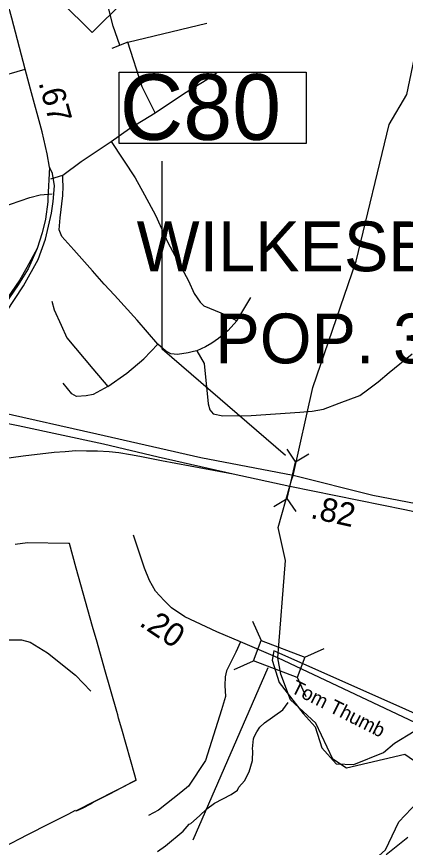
# Model space of a CAD drawing. Extents: x 1248224 to 1454986, y 825081 to 985870.
# Drawn here: x 1362257 to 1364326, y 873272 to 877692 of the extents above; entities that cross this region are included whole.
import ezdxf

# ---------------------------------------------------------------- set-up
doc = ezdxf.new("R2010")
doc.units = 0
for name, color, linetype in [('Exist Boundary Political City Limit New', 7, 'Continuous'), ('Exist Boundary Political City Limit New Hole', 7, 'Continuous'), ('Exist Civil Demographics City Label', 7, 'Continuous'), ('Exist Hydrographic Creek Single Shore', 7, 'Continuous'), ('Exist Hydrographic Misc Water Feature', 7, 'Continuous'), ('Exist Road Non-System Type 51', 7, 'Continuous'), ('Exist Road Primary NC Attributed', 7, 'Continuous'), ('Exist Road Primary NC Divided Attributed', 7, 'Continuous'), ('Exist Road Primary NC Mileage Hundredths English Label', 7, 'Continuous'), ('Exist Road Primary NC Shield CELL', 7, 'Continuous'), ('Exist Road Primary US Divided Attributed', 7, 'Continuous'), ('Exist Road Primary US Mileage Hundredths English Label', 7, 'Continuous'), ('Exist Road Primary US Ramp 1 Lane  Attributed', 7, 'Continuous'), ('Exist Road Primary US Structure Culvert CELL', 7, 'Continuous'), ('Exist Road Primary US Structure Culvert Number Label', 7, 'Continuous'), ('Exist Road Secondary Mileage Hundredths English Label', 7, 'Continuous'), ('Exist Road Secondary Structure Standard Bridge CELL', 7, 'Continuous'), ('Exist Road Secondary Structure Standard Bridge Number Label', 7, 'Continuous'), ('Exist Road Secondary Type 51 Attributed', 7, 'Continuous'), ('Exist Road Secondary Type 51 Label', 7, 'Continuous'), ('Map Preparation Boundary City Limit Buffer Line', 7, 'Continuous')]:
    doc.layers.add(name, color=color, linetype=linetype)

msp = doc.modelspace()

# ---------------------------------------------------------------- linework, layer by layer
at = {"layer": 'Exist Boundary Political City Limit New'}
for points in [[(1364805.6, 873791.2), (1364292.3, 874021.2), (1363625.4, 874318), (1363616.3, 874267.3), (1363654.4, 874149.3), (1363781.4, 873983.5), (1363845.1, 873913.7), (1363881.5, 873801.4), (1363957.3, 873716.4), (1364051.4, 873713.3), (1364209.1, 873777.1), (1364266.7, 873825.7), (1364372.5, 873891)], [(1362893.2, 873629.4), (1362871.9, 873618.5), (1362751.3, 873555.7), (1362670.3, 873513.5)], [(1362670.3, 873513.5), (1362649.4, 873502.4), (1362608.4, 873480.8), (1362573.2, 873464.2)], [(1364337.9, 873324), (1364222.6, 873233)]]:
    msp.add_lwpolyline(points, dxfattribs=at)
at = {"layer": 'Exist Boundary Political City Limit New Hole'}
for p, q in [((1362573.3, 874756.7), (1362537.3, 874889.4)), ((1362661.1, 874447.5), (1362573.3, 874756.7)), ((1362684.9, 874363.7), (1362661.1, 874447.5)), ((1362726.6, 874216.6), (1362684.9, 874363.7)), ((1362572.1, 873466.4), (1362893.2, 873629.4))]:
    msp.add_line(p, q, dxfattribs=at)
for points in [[(1362537.3, 874889.4), (1362532, 874889.5), (1362315, 874891.7), (1362249.5, 874883.7)], [(1362799.6, 873959.4), (1362794.7, 873976.4), (1362789.6, 873994.6), (1362726.6, 874216.6)], [(1362893.2, 873629.4), (1362885.8, 873655.5), (1362816, 873901.5), (1362799.6, 873959.4)], [(1362186.2, 873272.9), (1362317.1, 873340.8), (1362431.1, 873398.5), (1362534.6, 873450.9), (1362570.8, 873469.3), (1362572.1, 873466.4)]]:
    msp.add_lwpolyline(points, dxfattribs=at)
at = {"layer": 'Exist Hydrographic Creek Single Shore'}
for points in [[(1363646.5, 874280.3), (1363687.4, 874799.2), (1363649.4, 874974.1), (1363710.6, 875193.7), (1363719.1, 875225.2), (1363727.5, 875250.6), (1363832.4, 875718.8), (1364064.4, 876390.5), (1364238.4, 877119), (1364333.3, 877278), (1364390.3, 877549.3), (1364449.4, 877617.1), (1364494.4, 877740.8), (1364537.3, 878173.4), (1364598.3, 878313.3), (1364701.4, 878445.8), (1364800, 878616.8), (1364874.3, 878711.8)], [(1364814.5, 871470.7), (1364707.4, 871906.2), (1364675.4, 871982.4), (1364276.4, 872400.8), (1364030.3, 872579.8), (1363900.3, 872743.2), (1363911.4, 872867.8), (1364041.4, 873098.1), (1364220.4, 873258.8), (1364290.4, 873408.3), (1364392.4, 873514.6), (1364397.4, 873714.7), (1364323.4, 873765.5), (1364011.9, 873693.6), (1363939.4, 873740.4), (1363848.5, 873931.9), (1363714.2, 874056.3), (1363663.4, 874193.1), (1363646.5, 874280.3)]]:
    msp.add_lwpolyline(points, dxfattribs=at)
at = {"layer": 'Exist Hydrographic Misc Water Feature'}
msp.add_lwpolyline([(1363006.5, 873249.6), (1363049.1, 873280.7), (1363142.9, 873358.5), (1363175.7, 873395.7), (1363183.8, 873399.6), (1363230.7, 873440.5), (1363269.5, 873477.6), (1363310.1, 873506.7), (1363399.2, 873552.7), (1363431.7, 873576), (1363440, 873591.8), (1363469.5, 873625.7), (1363493.9, 873674.5), (1363511.2, 873734.1), (1363514.4, 873786), (1363512.6, 873796.1), (1363517.8, 873849.9), (1363520, 873859.9), (1363534.7, 873887.5), (1363551.2, 873911.2), (1363575.7, 873934.6), (1363673.2, 874004.4), (1363702.5, 874042.8)], dxfattribs=at)
at = {"layer": 'Exist Road Non-System Type 51'}
for q in [(1363269.1, 877657.9), (1362762.9, 877523)]:
    msp.add_line((1362848.9, 877556.2), q, dxfattribs=at)
for points in [[(1362805.9, 877540.6), (1362770.7, 877642.3), (1362747.2, 877732.3), (1362738.5, 877773.1)], [(1362994.9, 877180.8), (1362925.1, 877319.5), (1362848.9, 877556.2)], [(1361849.2, 877295.8), (1362142.8, 877366.5), (1362302.2, 877412.2)], [(1362994.9, 877180.8), (1363150, 877285.8), (1363269.2, 877357.4), (1363321.7, 877395.6), (1363324.1, 877398)], [(1362760.1, 877028.2), (1362856.6, 877097.2), (1362994.9, 877180.8)], [(1362439.1, 876828.9), (1362502.8, 876849.1), (1362599.8, 876921.2), (1362760.1, 877028.2)], [(1362760.1, 877028.2), (1362888.3, 876834.5), (1362938.1, 876744.5), (1362995.7, 876636.6), (1363060.7, 876489.7), (1363171.7, 876286), (1363201.5, 876219.1), (1363233.1, 876172.6), (1363253.5, 876154), (1363374.1, 876103.4), (1363429, 876074.5)], [(1363008, 875949.9), (1362898.4, 876076.3), (1362777.6, 876210.2), (1362721.8, 876267.9), (1362661.3, 876339), (1362562, 876452), (1362496.9, 876522.7), (1362483.9, 876558), (1362487.7, 876621.3), (1362502.9, 876741.3), (1362503.9, 876789.7), (1362502.9, 876823.1), (1362502.8, 876849.1)], [(1362097.7, 876653.9), (1362225, 876694.8), (1362327.2, 876730.1), (1362381.9, 876744.4), (1362445.7, 876749.4)], [(1362445, 876177.9), (1362456.4, 876132.1), (1362493.6, 876050.2), (1362523.3, 875983.3), (1362662.7, 875817.7), (1362742.6, 875724.7)], [(1363429, 876074.5), (1363502.6, 876198.6)], [(1363429, 876074.5), (1363382.8, 876022.4), (1363331.6, 875979.1), (1363296.3, 875955), (1363262.7, 875935), (1363215.2, 875914.7)], [(1362742.6, 875724.7), (1362843, 875795.4), (1362934.1, 875871.7), (1363008, 875949.9)], [(1363215.2, 875914.7), (1363198.6, 875911.1), (1363169.7, 875903.2), (1363113.4, 875894.5), (1363076.8, 875897.8), (1363048.9, 875914.5), (1363008, 875949.9)], [(1363215.2, 875914.7), (1363255, 875846.1), (1363276.8, 875632.1), (1363284.2, 875600.5), (1363302.8, 875578.2), (1363354.8, 875568.9), (1363505.4, 875570.7), (1363763.7, 875587.5), (1363828.7, 875593.1), (1363890.1, 875604.2), (1363973.7, 875635.8), (1364083.4, 875676.8), (1364124.3, 875706.5), (1364180, 875749.3), (1364239.5, 875799.5), (1364362.1, 875898.1)], [(1362742.6, 875724.7), (1362664.8, 875682.4), (1362627.6, 875675), (1362575.6, 875671.2), (1362551.4, 875684.3), (1362504.9, 875741.9)], [(1362195.8, 874375.6), (1362283.5, 874375.6), (1362329.4, 874363), (1362421.2, 874306.6), (1362569.4, 874187.6), (1362652.2, 874103.6)], [(1363447.4, 874365.7), (1363422.4, 874311.4), (1363374.4, 874211.1), (1363366, 874179.8), (1363363.9, 874133.8), (1363368.1, 874075.4), (1363347.2, 874004.4), (1363261.7, 873734.9), (1363171.9, 873597.1), (1363130.2, 873563.7), (1363011.2, 873469.7), (1362959.1, 873440.9)]]:
    msp.add_lwpolyline(points, dxfattribs=at)
at = {"layer": 'Exist Road Primary NC Attributed'}
msp.add_lwpolyline([(1362432.4, 876891.2), (1362419.2, 876961.8), (1362392.7, 877078.8), (1362330.9, 877306.2), (1362302.2, 877412.2), (1362231.7, 877683.7), (1362194.1, 877822.8), (1362092.8, 878207.5), (1362024.4, 878461.4), (1361969.3, 878691), (1361923.1, 878829), (1361887.6, 878948.2)], dxfattribs=at)
at = {"layer": 'Exist Road Primary NC Divided Attributed'}
for points in [[(1362075.7, 875938), (1362154.3, 876052.3), (1362293.8, 876259.3), (1362370.9, 876400.2), (1362410.4, 876508.8), (1362441.8, 876646.8), (1362451.2, 876708.4), (1362457.6, 876791.8), (1362448.1, 876857.2), (1362432.4, 876891.2)], [(1362432.4, 876891.2), (1362423.1, 876725.1), (1362423.1, 876706.3), (1362410.4, 876614.8), (1362392.8, 876541.9), (1362366.3, 876458)], [(1362366.3, 876458), (1362317.7, 876350.8), (1362265.6, 876265.3), (1362177, 876136.2), (1362055, 875949.5)]]:
    msp.add_lwpolyline(points, dxfattribs=at)
at = {"layer": 'Exist Road Primary NC Shield CELL'}
msp.add_lwpolyline([(1362325.7, 877940.1), (1362658.7, 878273.1), (1362991.7, 877940.1), (1362658.7, 877607.1)], close=True, dxfattribs=at)
at = {"layer": 'Exist Road Primary US Divided Attributed'}
for points in [[(1365048.9, 874968.7), (1364853.1, 875008.9), (1364152.5, 875144.4), (1363727.5, 875250.6), (1363236.4, 875345.3), (1362683.4, 875471.4), (1362162.7, 875588.4), (1361866.5, 875653.9)], [(1361835, 875603.6), (1362265.6, 875517.5), (1362719.3, 875419.2), (1363010.8, 875350.3), (1363409.5, 875260.2)], [(1363409.5, 875260.2), (1363710.6, 875193.7), (1364323, 875070.4), (1364729.9, 874983), (1364883.8, 874951.9)]]:
    msp.add_lwpolyline(points, dxfattribs=at)
at = {"layer": 'Exist Road Primary US Ramp 1 Lane  Attributed'}
for points in [[(1362366.3, 876458), (1362312, 876357.5), (1362273.2, 876291.4), (1362227.8, 876224.9), (1362164.6, 876135.7), (1362136.6, 876097.7), (1362118, 876074.6), (1362100.6, 876057.6), (1362084.5, 876048.5), (1362054.8, 876035.7), (1362027.6, 876030.4), (1361999.9, 876031.2), (1361975.4, 876036.5)], [(1361751.3, 875275.7), (1361858.3, 875296.4), (1362025.8, 875320.1), (1362110.7, 875330.1), (1362291.2, 875354.6), (1362456.3, 875374.5), (1362515.2, 875378.3), (1362571.8, 875382.9), (1362629.2, 875382.1), (1362688, 875381.3), (1362749.2, 875379), (1362801.2, 875373.7), (1362862.4, 875363), (1362912.1, 875353), (1363028.3, 875330.1), (1363409.5, 875260.2)]]:
    msp.add_lwpolyline(points, dxfattribs=at)
at = {"layer": 'Exist Road Primary US Structure Culvert CELL'}
for p, q in [((1363694.5, 875391.1), (1363740.9, 875322)), ((1363697.2, 875128.5), (1363740.9, 875322)), ((1363812.5, 875364.5), (1363740.9, 875322)), ((1363625.7, 875085.9), (1363697.2, 875128.5)), ((1363743.6, 875059.3), (1363697.2, 875128.5))]:
    msp.add_line(p, q, dxfattribs=at)
at = {"layer": 'Exist Road Primary US Structure Culvert Number Label'}
msp.add_lwpolyline([(1362802.3, 877396.5), (1363797.7, 877396.5), (1363797.7, 877016.7), (1362802.3, 877016.7)], close=True, dxfattribs=at)
msp.add_lwpolyline([(1363687.8, 875356.8), (1363031.4, 875923.7), (1363031.4, 876923.2)], dxfattribs=at)
at = {"layer": 'Exist Road Secondary Structure Standard Bridge CELL'}
for p, q in [((1363512, 874475.5), (1363558.3, 874372.2)), ((1363789.8, 874283.6), (1363893.1, 874329.9)), ((1363413.9, 874217.7), (1363517.2, 874264)), ((1363749.6, 874177.8), (1363795.9, 874074.5))]:
    msp.add_line(p, q, dxfattribs=at)
msp.add_lwpolyline([(1363558.3, 874372.2), (1363790, 874284.1), (1363748.8, 874175.9), (1363517.2, 874264)], close=True, dxfattribs=at)
at = {"layer": 'Exist Road Secondary Structure Standard Bridge Number Label'}
msp.add_line((1363594.4, 874227.7), (1363194.7, 873310.4), dxfattribs=at)
at = {"layer": 'Exist Road Secondary Type 51 Attributed'}
for points in [[(1363646.5, 874280.3), (1363484.9, 874349.6), (1363447.4, 874365.7), (1363322.4, 874419.5), (1363152.7, 874499.4), (1363080.7, 874547.1), (1363042.2, 874585.6), (1362996.6, 874635.5), (1362963.8, 874692.6), (1362936.7, 874756.8), (1362879, 874932.7)], [(1366349.1, 873919.3), (1366238, 873906.4), (1365065.3, 873771.2), (1364866.1, 873749.9), (1364783.8, 873762.5), (1364644.3, 873809.5), (1364567.5, 873845.1), (1363646.5, 874280.3)]]:
    msp.add_lwpolyline(points, dxfattribs=at)
at = {"layer": 'Map Preparation Boundary City Limit Buffer Line'}
for points in [[(1364805.6, 873791.2), (1364292.3, 874021.2), (1363625.4, 874318), (1363616.3, 874267.3), (1363654.4, 874149.3), (1363781.4, 873983.5), (1363845.1, 873913.7), (1363881.5, 873801.4), (1363957.3, 873716.4), (1364051.4, 873713.3), (1364209.1, 873777.1), (1364266.7, 873825.7), (1364372.5, 873891)], [(1362893.2, 873629.4), (1362871.9, 873618.5), (1362751.3, 873555.7), (1362670.3, 873513.5)], [(1362670.3, 873513.5), (1362649.4, 873502.4), (1362608.4, 873480.8), (1362573.2, 873464.2)], [(1364337.9, 873324), (1364222.6, 873233)]]:
    msp.add_lwpolyline(points, dxfattribs=at)

# ---------------------------------------------------------------- texts
at = {"layer": 'Exist Civil Demographics City Label'}
for s, p in [('WILKESBORO', (1362895.8, 876337.3)), ('POP. 3,187', (1363314.2, 875847.4))]:
    msp.add_text(s, height=265, dxfattribs=at).set_placement(p)
at = {"layer": 'Exist Road Primary NC Mileage Hundredths English Label'}
msp.add_text('.67', height=125, rotation=285.1964, dxfattribs=at).set_placement((1362372.4, 877341.1))
at = {"layer": 'Exist Road Primary US Mileage Hundredths English Label'}
msp.add_text('.82', height=125, rotation=347.4914, dxfattribs=at).set_placement((1363815.9, 875025.4))
at = {"layer": 'Exist Road Primary US Structure Culvert Number Label'}
msp.add_text('C80', height=350, dxfattribs=at).set_placement((1362805.5, 877036.5))
at = {"layer": 'Exist Road Secondary Mileage Hundredths English Label'}
msp.add_text('.20', height=125, rotation=326.5146, dxfattribs=at).set_placement((1362903.4, 874455.5))
at = {"layer": 'Exist Road Secondary Type 51 Label'}
msp.add_text('Tom Thumb', height=75, rotation=333.1198, dxfattribs=at).set_placement((1363711, 874098.8))

doc.saveas('drawing.dxf')
